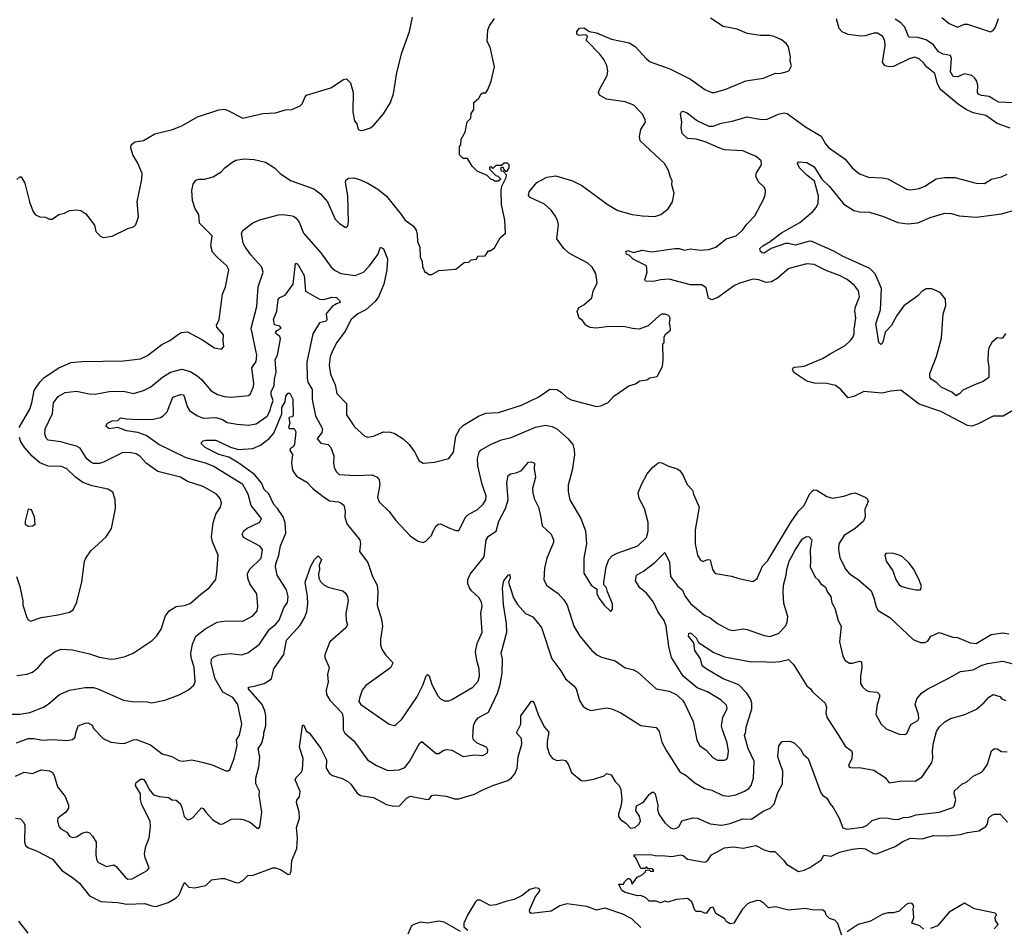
# Model space of a CAD drawing. Extents: x 1771496 to 1971148, y 471553 to 643630.
# Tile 634 of 656: x 1903614 to 1910544, y 524555 to 530948. Entities that reach past the tile are written whole.
import ezdxf

# ---------------------------------------------------------------- set-up
doc = ezdxf.new("R2010")
doc.units = 0

msp = doc.modelspace()

# ---------------------------------------------------------------- linework, layer by layer
at = {"layer": '0CON10XD'}
for points in [[(1903595, 529822.5), (1903615, 529840), (1903625, 529840), (1903651.2, 529795), (1903683.3, 529665), (1903710, 529595), (1903725, 529572.5), (1903755, 529560), (1903795, 529557.5), (1903823, 529543), (1903843, 529543), (1903890, 529575), (1903930, 529585), (1903965, 529602.5), (1904015, 529607.5), (1904045, 529602.5), (1904079.3, 529579.3), (1904140.7, 529500.7), (1904150, 529455), (1904185, 529420), (1904205, 529412.5), (1904265, 529422.5), (1904375, 529476.7), (1904415, 529487.5), (1904432.5, 529505), (1904450.7, 529559.3), (1904441.2, 529665), (1904474, 529825), (1904476, 529865), (1904445.9, 529935.9), (1904411.2, 529995), (1904396.2, 530045), (1904400, 530065), (1904425, 530086.7), (1904485, 530097.5), (1904565, 530143.3), (1904690, 530175), (1904755, 530198.8), (1904865, 530263.3), (1905015, 530313.3), (1905055, 530316.2), (1905075, 530310), (1905185, 530254), (1905325, 530286.2), (1905415, 530291.2), (1905485, 530313.3), (1905530, 530315), (1905589.3, 530340.7), (1905602.5, 530355), (1905623.3, 530405), (1905633.9, 530416.1), (1905805, 530466.7), (1905893.9, 530526.1), (1905915, 530530), (1905943.6, 530503.6), (1905961.2, 530435), (1905960, 530295), (1905971.2, 530235), (1905986.2, 530215), (1905997.5, 530175), (1906015, 530167.5), (1906035, 530170), (1906083.6, 530186.4), (1906106.7, 530205), (1906174, 530285), (1906224.2, 530365), (1906244.3, 530425.7), (1906269.2, 530575), (1906303.6, 530713.6), (1906357.1, 530865), (1906378.6, 530965)], [(1903611.1, 528075), (1903686.5, 528205), (1903700.9, 528249.1), (1903715.5, 528335), (1903755.3, 528394.7), (1903785.3, 528424.7), (1903885, 528492.5), (1903975, 528533.3), (1904055, 528541.1), (1904345, 528544.4), (1904465, 528558.1), (1904515, 528583.1), (1904615, 528660), (1904672.1, 528687.9), (1904722.5, 528725), (1904750, 528745), (1904795, 528750), (1904895.8, 528695.8), (1904985, 528636.7), (1905035, 528626.7), (1905051.2, 528645), (1905045.8, 528685), (1905048.8, 528728.8), (1905001.7, 528781.7), (1905000, 528795), (1905017.5, 528835), (1905042.5, 529015), (1905062.5, 529065), (1905087.5, 529185), (1905072.5, 529215), (1905009.1, 529269.1), (1904970.9, 529310.9), (1904958.6, 529355), (1904968.9, 529425), (1904879.3, 529515), (1904874.5, 529575), (1904850, 529615), (1904829.6, 529675), (1904825.5, 529744.5), (1904835, 529790), (1904855, 529816.2), (1904875, 529824), (1904915, 529823.1), (1904975, 529841.1), (1905032.5, 529875), (1905057.5, 529905), (1905108.5, 529941.5), (1905135, 529957.1), (1905195, 529967.8), (1905265, 529962.2), (1905345, 529943.1), (1905408, 529905), (1905448, 529865), (1905521.4, 529815), (1905685, 529755.6), (1905730.4, 529720.4), (1905780.8, 529665), (1905835, 529543.3), (1905865, 529511.2), (1905905, 529486.7), (1905915, 529486.7), (1905923.3, 529495), (1905927.9, 529522.1), (1905922.9, 529705), (1905908, 529805), (1905911.2, 529818.8), (1905928, 529832), (1905965, 529834.2), (1906005, 529821.4), (1906065, 529796.5), (1906136, 529755), (1906196, 529705), (1906298.8, 529575), (1906325, 529536.7), (1906385, 529493.3), (1906403.8, 529465), (1906412, 529435), (1906414.2, 529385), (1906430, 529345), (1906433.9, 529273.9), (1906446.7, 529245), (1906448.3, 529208.3), (1906465, 529170), (1906475, 529170), (1906495, 529152.5), (1906515, 529152.5), (1906565, 529180), (1906685, 529190), (1906743, 529237), (1906775, 529240), (1906793, 529257), (1906830, 529260), (1906838.3, 529281.7), (1906890, 529285), (1906915, 529320), (1906925, 529320), (1906955, 529340), (1906995, 529410), (1907032.5, 529445), (1907030, 529535), (1907006.2, 529645), (1907002.5, 529745), (1907007.5, 529775), (1907037.5, 529835), (1907040, 529855), (1907018.3, 529878.3), (1907005, 529880), (1907000, 529905), (1907015, 529910), (1907021.7, 529891.7), (1907035, 529880), (1907045, 529880), (1907060, 529905), (1907060, 529925), (1907047, 529937), (1907025, 529937.5), (1907005, 529920), (1906965, 529920), (1906945, 529900), (1906935, 529910), (1906921.7, 529908.3), (1906920, 529895), (1906965, 529850), (1906980, 529845), (1907000, 529825), (1906985, 529810), (1906955, 529810), (1906945, 529820), (1906931.7, 529821.7), (1906905, 529850), (1906835, 529880), (1906800, 529915), (1906765, 529970), (1906735, 529970), (1906710, 529995), (1906710, 530055), (1906720, 530065), (1906722.5, 530105), (1906750, 530155), (1906763, 530227), (1906790, 530255), (1906793, 530287), (1906810, 530315), (1906810, 530365), (1906846.4, 530393.6), (1906862.5, 530425), (1906875, 530432.5), (1906895, 530432.5), (1906910, 530455), (1906932.5, 530515), (1906956.7, 530615), (1906926.7, 530755), (1906903.9, 530793.9), (1906910, 530875), (1906920, 530905), (1906955, 530956.2)], [(1908191.1, 530601.1), (1908335, 530529.2), (1908436.7, 530455), (1908485, 530435.8), (1908505, 530434.3), (1908585, 530458.1), (1908725, 530517.5), (1908850, 530535), (1908935, 530570), (1908965, 530567.5), (1909016.4, 530583.6), (1909029.3, 530590.7), (1909046.4, 530623.6), (1909037.5, 530655), (1909040, 530685), (1909025.9, 530755.9), (1909009.5, 530779.5), (1908975, 530806.7), (1908925, 530830), (1908895, 530836), (1908825, 530836), (1908735, 530850), (1908665, 530880), (1908565, 530899.2), (1908477.5, 530957.5)], [(1910585, 530184.5), (1910495, 530217.1), (1910415, 530273.5), (1910325, 530292.1), (1910274.7, 530314.7), (1910220.8, 530350.8), (1910094.5, 530455), (1910074.7, 530494.7), (1910055, 530567.5), (1909995.6, 530615), (1909975, 530642.9), (1909945, 530672.2), (1909915, 530682.5), (1909875, 530671.5), (1909765, 530618.5), (1909735, 530614.6), (1909705, 530623.3), (1909686.9, 530645), (1909706.4, 530766.4), (1909704.5, 530795), (1909688.8, 530828.8), (1909652, 530852), (1909625, 530851.5), (1909565, 530833.2), (1909535, 530831.1), (1909445, 530844.2), (1909402.1, 530862.1), (1909382.5, 530885), (1909363.8, 530953.8)], [(1910467.4, 530387.4), (1910437.4, 530407.4), (1910382.9, 530412.9), (1910361.8, 530421.8), (1910355.6, 530435.6), (1910357.3, 530485), (1910350.5, 530515), (1910336.7, 530536.7), (1910315, 530553.3), (1910265, 530566.4), (1910215, 530545.8), (1910185, 530546.7), (1910165, 530580), (1910172.7, 530675), (1910164.6, 530694.6), (1910114, 530704), (1910081.9, 530721.9), (1910045, 530770.9), (1909995, 530806.1), (1909935, 530821.8), (1909873.3, 530823.3), (1909843.1, 530895), (1909815, 530924.3), (1909775, 530952)], [(1910105, 530962.5), (1910155, 530921.4), (1910215, 530895.5), (1910264.3, 530915.7), (1910285.3, 530915.3), (1910447, 530863), (1910465, 530871.2), (1910482.9, 530895), (1910503.4, 530956.6)], [(1903595, 526328.6), (1903665, 526337.1), (1903705, 526351.4), (1903745, 526384.2), (1903799.7, 526450.3), (1903865, 526498), (1903907, 526513), (1903985, 526510.6), (1904105, 526481.9), (1904175, 526458.1), (1904255, 526444.4), (1904285, 526445.7), (1904357, 526463), (1904412.5, 526485), (1904547.5, 526575), (1904577.5, 526605), (1904610, 526655), (1904640.3, 526749.7), (1904667, 526783), (1904715, 526814), (1904775, 526822.5), (1904815, 526836), (1904888.7, 526901.3), (1904948.8, 526945), (1904995.6, 527004.4), (1905002.5, 527055), (1905010.8, 527175), (1904971.2, 527271.2), (1904964.5, 527305), (1904976.5, 527405), (1904995.6, 527465), (1905026.9, 527515), (1905034.3, 527545), (1905025.8, 527575), (1905000, 527605), (1904905, 527658.9), (1904795.8, 527695.8), (1904745, 527724.6), (1904586.3, 527766.3), (1904505, 527823.8), (1904461.6, 527871.6), (1904435, 527889.1), (1904385, 527899.5), (1904335, 527896.5), (1904205, 527832.1), (1904175, 527822.9), (1904135, 527822.1), (1904115, 527830.5), (1904087.5, 527855), (1904039.3, 527929.3), (1904015, 527943.9), (1903985, 527951.6), (1903905, 527973.9), (1903815.5, 527985.5), (1903800.2, 528000.2), (1903790.2, 528030.2), (1903793, 528067), (1903844.5, 528175), (1903851.4, 528248.6), (1903886.3, 528293.7), (1903935, 528321.8), (1904015, 528331.2), (1904102.8, 528312.8), (1904145, 528310.5), (1904245, 528327.8), (1904345, 528330.9), (1904416.4, 528313.6), (1904485, 528335.6), (1904538.3, 528361.7), (1904619.5, 528430.5), (1904675, 528464.4), (1904755, 528486.9), (1904815, 528468.6), (1904860.7, 528440.7), (1904893.8, 528413.8), (1904962.6, 528332.6), (1905007.6, 528307.6), (1905055, 528294.5), (1905105, 528289.5), (1905225, 528300.8), (1905238.5, 528311.5), (1905259.1, 528365), (1905261.8, 528385), (1905248.1, 528495), (1905279.1, 528540.9), (1905283.8, 528585), (1905244.5, 528775), (1905283.1, 528926.9), (1905292.3, 529065), (1905328.3, 529168.3), (1905318.9, 529205), (1905240.6, 529290.6), (1905195.5, 529355), (1905186.1, 529376.1), (1905175.9, 529445), (1905186.8, 529465), (1905254.2, 529515.8), (1905305, 529539), (1905435, 529572.5), (1905465, 529575.7), (1905519.3, 529569.3), (1905542.6, 529562.6), (1905559.7, 529549.7), (1905582.5, 529522.5), (1905611.4, 529445), (1905735, 529305.8), (1905807.5, 529205), (1905835, 529181.4), (1905875, 529160), (1905975, 529146.7), (1906035, 529170), (1906077.1, 529215), (1906135, 529294), (1906154.2, 529345.8), (1906175, 529333.3), (1906203.6, 529263.6), (1906198.1, 529185), (1906177.5, 529085), (1906139.7, 528995), (1906116.2, 528963.8), (1906051.1, 528905), (1905993.1, 528875), (1905947.8, 528835), (1905905, 528754), (1905845.6, 528675), (1905820.5, 528625), (1905800, 528575), (1905792.5, 528515), (1905801.9, 528451.9), (1905834.5, 528375), (1905846.4, 528315), (1905913.6, 528245), (1905915.5, 528165), (1905970.2, 528080.2), (1906044.5, 528014.5), (1906065, 528007.1), (1906105, 528013.3), (1906175, 528044.5), (1906225, 528042.5), (1906255, 528032.2), (1906312.5, 527995), (1906355, 527955.8), (1906392.9, 527905), (1906425, 527840), (1906455, 527824), (1906535, 527830.8), (1906635, 527856), (1906667.4, 527902.6), (1906685, 528013.3), (1906713.1, 528065), (1906738.9, 528091.1), (1906844, 528155), (1906895, 528176.4), (1906985, 528180.9), (1907145, 528232.7), (1907267.6, 528292.4), (1907345, 528345.7), (1907395, 528342.5), (1907425, 528324), (1907465, 528286), (1907495, 528270.8), (1907675, 528223.3), (1907705, 528227.5), (1907755, 528252.5), (1907795, 528296.7), (1907902.3, 528367.7), (1907947.7, 528382.3), (1907980, 528405), (1908029.3, 528410.7), (1908050, 528425), (1908100, 528435), (1908137.5, 528505), (1908142.5, 528555), (1908140, 528665), (1908150, 528675), (1908150, 528715), (1908162.5, 528735), (1908195, 528760), (1908193.3, 528793.3), (1908187.5, 528805), (1908192.5, 528845), (1908183, 528863), (1908155, 528872.5), (1908135, 528872.5), (1908116.4, 528863.6), (1908037.6, 528792.4), (1907975, 528768.6), (1907928.3, 528771.7), (1907863.4, 528786.6), (1907745, 528784.4), (1907675, 528774.4), (1907630.6, 528780.6), (1907600, 528795), (1907575, 528830), (1907552.5, 528845), (1907538.3, 528891.7), (1907550.7, 528919.3), (1907585, 528940), (1907640.7, 528989.3), (1907650, 529035), (1907678.8, 529095), (1907669.5, 529159.5), (1907644.3, 529204.3), (1907613.5, 529233.5), (1907485, 529299.6), (1907443.5, 529335), (1907394.4, 529405), (1907405.4, 529505), (1907399.1, 529535), (1907383.5, 529565), (1907355, 529606.7), (1907308.5, 529648.5), (1907206, 529695), (1907195, 529710), (1907199.4, 529735), (1907255, 529801.1), (1907325, 529837.5), (1907388.3, 529848.3), (1907505, 529812.2), (1907570.6, 529780.6), (1907755, 529642.9), (1907825, 529604.4), (1907925, 529574.3), (1907995, 529565.8), (1908085, 529561.2), (1908125.7, 529574.3), (1908177.5, 529615), (1908208.8, 529665), (1908220, 529725), (1908203.3, 529785), (1908206.2, 529815), (1908193.8, 529835), (1908180, 529885), (1908152.5, 529935), (1907982, 530095), (1907975.8, 530125), (1907986.2, 530175), (1908018.8, 530225), (1908016.2, 530245), (1907995.5, 530285.5), (1907936, 530345), (1907875, 530369.4), (1907745, 530386.7), (1907694.2, 530415), (1907689.2, 530435), (1907694.3, 530455), (1907748.9, 530555), (1907754.4, 530585), (1907746.7, 530625), (1907726.4, 530666.4), (1907696.7, 530705), (1907607.5, 530795), (1907601.2, 530805), (1907611.2, 530825), (1907607.5, 530835), (1907595, 530840), (1907552.5, 530835), (1907536.7, 530845), (1907536, 530865), (1907555, 530888.6), (1907585, 530890), (1907624, 530864), (1907675, 530855.8), (1907779.7, 530809.7), (1907904.4, 530784.4), (1907945, 530757.5), (1908025, 530670.8), (1908051.3, 530651.3), (1908191.1, 530601.1)], [(1910605, 530362.1), (1910505, 530366.7), (1910467.4, 530387.4)], [(1910636.6, 528213.4), (1910536.2, 528155), (1910465, 528154.2), (1910355, 528099.2), (1910315, 528085.4), (1910285, 528088.5), (1910097.9, 528187.9), (1909945, 528239.4), (1909815, 528337.1), (1909745, 528332.2), (1909685, 528317.7), (1909555, 528329.4), (1909485, 528292.9), (1909445, 528283.8), (1909393.3, 528343.3), (1909355, 528370.5), (1909295.8, 528384.2), (1909207.5, 528387.5), (1909155, 528401.2), (1909062.3, 528462.3), (1909054, 528485), (1909057.5, 528495), (1909068.8, 528501.2), (1909135, 528507.5), (1909265, 528561.9), (1909317.5, 528595), (1909425, 528652.9), (1909462.8, 528687.2), (1909480.6, 528715), (1909488.1, 528735), (1909487, 528767), (1909498.5, 528845), (1909492.4, 528897.6), (1909497.5, 528925), (1909525.6, 528995), (1909517.8, 529037.8), (1909490, 529075), (1909437.4, 529117.4), (1909385, 529145.6), (1909295, 529177.8), (1909205, 529224.4), (1909155, 529227.5), (1909028.8, 529195), (1908945.3, 529124.7), (1908905, 529101.8), (1908867.2, 529097.2), (1908816.2, 529116.2), (1908775, 529120.5), (1908675, 529090), (1908644.7, 529075.3), (1908528.5, 528991.5), (1908485, 528975.6), (1908462.9, 528985), (1908445, 529060), (1908415, 529080), (1908335, 529080), (1908185, 529120.6), (1908125, 529115.6), (1908075, 529103.1), (1908020, 529105), (1908014, 529115), (1908031.7, 529168.3), (1908025.8, 529215), (1907932, 529262), (1907906.2, 529286.2), (1907885, 529296.7), (1907881.2, 529315), (1907895, 529322), (1907935, 529308.8), (1907995.3, 529325.3), (1908062.9, 529312.9), (1908226.4, 529336.4), (1908256.7, 529336.7), (1908294, 529324), (1908335, 529332.9), (1908405, 529324.5), (1908465, 529328.5), (1908514.2, 529345), (1908586.5, 529403.5), (1908658.1, 529425), (1908702.2, 529465), (1908732.2, 529507.8), (1908788.1, 529565), (1908852.5, 529685), (1908861.4, 529715), (1908864.3, 529745), (1908857.5, 529765), (1908814.7, 529804.7), (1908795.6, 529845), (1908801.1, 529868.9), (1908835.8, 529925), (1908832.7, 529952.7), (1908798, 529985), (1908704, 530024), (1908575, 530031.2), (1908534, 530044), (1908446.2, 530085), (1908375, 530106.1), (1908315, 530110), (1908277.1, 530145), (1908268.9, 530185), (1908274.6, 530225.4), (1908265.8, 530285), (1908272.5, 530297.5), (1908285, 530302.5), (1908315, 530289.1), (1908385, 530234.4), (1908465, 530197.8), (1908495, 530198.5), (1908552.4, 530217.6), (1908627.9, 530232.1), (1908735, 530262.5), (1908835, 530244.3), (1908875, 530245.7), (1908955, 530281.9), (1908995, 530290.8), (1909015, 530287.5), (1909145, 530192.9), (1909255, 530128.1), (1909285, 530073.3), (1909307.3, 530047.3), (1909424.3, 529965), (1909472.9, 529905), (1909525, 529862.5), (1909589.1, 529839.1), (1909685, 529834.4), (1909725, 529825.5), (1909855, 529752.9), (1909885, 529749.2), (1909945, 529759.4), (1909985, 529775.8), (1910064.5, 529825.5), (1910125, 529836.9), (1910150, 529835), (1910195, 529835.6), (1910345, 529797.1), (1910405, 529794.4), (1910455, 529823.1), (1910525, 529841.1), (1910565, 529860)], [(1910552.8, 528737.2), (1910534.1, 528705.9), (1910525, 528701.2), (1910495, 528707.5), (1910456.2, 528675), (1910435, 528637.5), (1910431.7, 528608.3), (1910428.6, 528545), (1910435.8, 528504.2), (1910435, 528427.5), (1910395, 528399.2), (1910335, 528375.7), (1910251.6, 528338.4), (1910231.4, 528315), (1910205, 528297.5), (1910175, 528324.4), (1910099.5, 528359.5), (1910070.3, 528390.3), (1910028.8, 528415), (1910019.5, 528429.5), (1910019.2, 528455), (1910066.5, 528575), (1910101.8, 528705), (1910114.5, 528875), (1910133.8, 528935), (1910129.3, 528979.3), (1910092, 529025), (1910035, 529052.9), (1909995, 529051.9), (1909966, 529035), (1909936.6, 529003.4), (1909837.6, 528932.4), (1909786.9, 528865), (1909747.6, 528792.4), (1909705, 528746.7), (1909692, 528685), (1909685, 528667.5), (1909675, 528660), (1909661.2, 528675), (1909646.5, 528765), (1909639.5, 528805), (1909672.1, 528905), (1909679.1, 529055), (1909635, 529157.5), (1909597.8, 529195), (1909405, 529281.6), (1909345, 529318.2), (1909185, 529387.3), (1909163.6, 529386.4), (1909075, 529360.4), (1909025, 529372), (1909005, 529370.9), (1908903.4, 529336.6), (1908855, 529304), (1908840, 529305), (1908827.5, 529315), (1908823.3, 529335), (1908844, 529355), (1908890, 529380), (1908975, 529445.7), (1909105, 529518), (1909195, 529594.3), (1909221.1, 529625), (1909233.9, 529656.1), (1909236.2, 529705), (1909209.4, 529809.4), (1909155, 529852.2), (1909102.5, 529905), (1909088.8, 529935), (1909095, 529945.8), (1909155, 529942), (1909205, 529911.1), (1909259.4, 529825), (1909313.7, 529773.7), (1909415, 529647.5), (1909485, 529603.3), (1909525, 529594.4), (1909595, 529592.9), (1909695, 529561.9), (1909795, 529518.5), (1909865, 529509.5), (1909935, 529517.8), (1910023.3, 529555), (1910124.5, 529585.5), (1910172.2, 529582.2), (1910226.8, 529566.8), (1910345, 529555.6), (1910525, 529579.2), (1910625, 529608.6)], [(1903483, 526057), (1903615, 526056.7), (1903685, 526068.2), (1903781.2, 526105), (1903815, 526125.8), (1903895, 526194.3), (1903965, 526225.6), (1904075, 526244.3), (1904135, 526243.1), (1904165, 526235.6), (1904345, 526155.8), (1904405, 526145.7), (1904512.7, 526142.7), (1904545, 526135.8), (1904635.7, 526154.3), (1904737.9, 526192.1), (1904803, 526227), (1904839.1, 526260.9), (1904850, 526285), (1904842.7, 526385), (1904820.4, 526455), (1904819.2, 526485), (1904831.1, 526548.9), (1904854.6, 526605.4), (1904925, 526659.4), (1905005, 526703.3), (1905065, 526712.9), (1905185, 526712.2), (1905255, 526750), (1905286.1, 526783.9), (1905290.5, 526815), (1905282.9, 526905), (1905234.4, 526975), (1905218.9, 527015), (1905218.1, 527045), (1905231.9, 527075), (1905313.6, 527155), (1905322.7, 527215), (1905305, 527239.1), (1905189.7, 527299.7), (1905179.2, 527325), (1905191.8, 527348.2), (1905214.6, 527365.4), (1905305, 527408.6), (1905315.5, 527435), (1905244.4, 527525), (1905223.3, 527605), (1905185, 527673.1), (1904975, 527803.3), (1904922, 527825), (1904785, 527861.5), (1904594.6, 527954.6), (1904505, 528018.7), (1904445, 528041.1), (1904365, 528052), (1904305, 528075.5), (1904245, 528066.2), (1904221.2, 528085), (1904233.3, 528105), (1904265, 528123.1), (1904305, 528124), (1904325, 528142.9), (1904365, 528135.4), (1904452.4, 528132.4), (1904554, 528134), (1904604.8, 528145.2), (1904625, 528156.7), (1904651.4, 528185), (1904692, 528288), (1904745, 528307.8), (1904764.5, 528304.5), (1904771.1, 528295), (1904793, 528223), (1904810, 528195), (1904860.5, 528160.5), (1904905, 528140), (1904995, 528145.3), (1905042.3, 528132.3), (1905075, 528110.6), (1905145, 528097.8), (1905225, 528091.8), (1905278.9, 528101.1), (1905355, 528154.2), (1905377.6, 528195), (1905383.7, 528225), (1905398.4, 528265), (1905384.8, 528305), (1905384.5, 528325.5), (1905405, 528370), (1905407.3, 528415), (1905419.8, 528465), (1905412.5, 528555), (1905430, 528585), (1905448.9, 528698.9), (1905445.5, 528715.5), (1905418.5, 528735), (1905415.5, 528745), (1905425, 528759.4), (1905455.7, 528775), (1905445, 528787.8), (1905408.3, 528798.3), (1905400.5, 528835), (1905424.6, 528895), (1905434.1, 528975.9), (1905445, 528990), (1905482.6, 529007.4), (1905538.2, 529085), (1905555, 529230), (1905565, 529230), (1905575, 529220), (1905616.5, 529145), (1905626.2, 529035), (1905725, 528980), (1905755.8, 528975.8), (1905812.2, 528992.2), (1905845, 528992), (1905865, 528970), (1905868.8, 528955), (1905845, 528945.6), (1905812.6, 528927.4), (1905777.3, 528885), (1905772.1, 528875), (1905776.9, 528835), (1905772.2, 528825), (1905725, 528811.3), (1905677.2, 528735), (1905634.3, 528535), (1905636.9, 528425), (1905642.8, 528395), (1905673.8, 528343.8), (1905673, 528273), (1905696.3, 528156.3), (1905744.6, 528065), (1905740.4, 528039.6), (1905708.8, 527995), (1905735, 527964), (1905785, 527955.4), (1905805.3, 527935.3), (1905825.6, 527875), (1905822.9, 527825), (1905828.6, 527795), (1905840.8, 527765), (1905862, 527745), (1905975, 527736.4), (1906095, 527740.8), (1906130, 527725), (1906145, 527707.5), (1906149.4, 527675), (1906133.3, 527585), (1906145, 527552), (1906215, 527484.3), (1906261.1, 527421.1), (1906365, 527310), (1906418.8, 527275), (1906455, 527265.8), (1906473.8, 527275), (1906512.5, 527315), (1906523.3, 527345), (1906546.4, 527383.6), (1906560, 527395), (1906576.4, 527396.4), (1906635, 527367.5), (1906685, 527350), (1906705, 527350), (1906753.4, 527446.6), (1906775, 527464.4), (1906835, 527495.7), (1906876.9, 527535), (1906894.4, 527565), (1906897.3, 527595), (1906868.8, 527675), (1906838.5, 527805), (1906837.5, 527855), (1906848.9, 527901.1), (1906862, 527918), (1906932.6, 527957.4), (1907005, 527987.5), (1907074.4, 528004.4), (1907245, 528076.5), (1907315, 528092.2), (1907361.4, 528081.4), (1907396, 528065), (1907474.5, 527994.5), (1907506.6, 527956.6), (1907517.3, 527917.3), (1907518.3, 527881.7), (1907502.5, 527775), (1907475, 527670), (1907474, 527625), (1907485.8, 527565), (1907564.2, 527435), (1907597.6, 527347.6), (1907602.9, 527255), (1907584.2, 527155), (1907585, 527050), (1907636.2, 526965), (1907676, 526936), (1907676.2, 526905), (1907695, 526867.5), (1907727.5, 526825), (1907775, 526780), (1907787.5, 526795), (1907787, 526833), (1907752.5, 526917.5), (1907743.8, 526945), (1907726.7, 526966.7), (1907726, 526985), (1907741.4, 527095), (1907760, 527145), (1907786.6, 527173.4), (1907818.7, 527191.3), (1907965, 527241.9), (1908025, 527300), (1908037.5, 527345), (1908037.4, 527407.4), (1908012.5, 527505), (1907974.2, 527575), (1907968, 527615), (1907990.8, 527675), (1908031.1, 527748.9), (1908070.8, 527795), (1908105, 527823.8), (1908115, 527828.8), (1908135, 527826), (1908175.7, 527805.7), (1908242.5, 527785), (1908261.4, 527771.4), (1908285, 527736.7), (1908312.9, 527675), (1908349.2, 527635), (1908356.2, 527605), (1908395.7, 527515), (1908367.5, 527355), (1908369.2, 527255), (1908385.9, 527175.9), (1908405, 527141.2), (1908425, 527132), (1908455, 527146.2), (1908473, 527143), (1908490, 527075), (1908503.6, 527053.6), (1908515, 527047.5), (1908625, 527028.8), (1908675, 527011.2), (1908775, 526990), (1908805, 527012.5), (1908841.4, 527098.6), (1908880.8, 527139.2), (1909040.3, 527405), (1909095, 527485.4), (1909134.7, 527525.3), (1909174.2, 527605), (1909195, 527630), (1909205, 527636.2), (1909225, 527634), (1909295, 527590), (1909335, 527576.7), (1909415, 527591.2), (1909468.5, 527611.5), (1909495, 527615.7), (1909565, 527585.5), (1909578.2, 527575), (1909585.5, 527554.5), (1909562.9, 527497.1), (1909563.8, 527445), (1909552.5, 527415), (1909495.3, 527364.7), (1909417.1, 527315), (1909379.5, 527255), (1909377.9, 527215), (1909386.4, 527156.4), (1909429.4, 527075), (1909455, 527045.6), (1909515, 527005.7), (1909606, 526925), (1909626.3, 526876.3), (1909642.5, 526812.5), (1909656.8, 526786.8), (1909737.4, 526737.4), (1909903, 526583), (1909955, 526561.9), (1909985, 526560), (1910005, 526571.2), (1910026.2, 526605), (1910085, 526631.4), (1910181.4, 526598.6)], [(1904925.6, 527985.6), (1904995, 527985.7), (1905097.2, 527937.2), (1905155, 527920), (1905255, 527928.5), (1905309.1, 527950.9), (1905371, 527999), (1905403.1, 528035), (1905458.8, 528171.2), (1905458.4, 528215), (1905483.3, 528255), (1905486.7, 528295), (1905505, 528317.5), (1905515, 528316.2), (1905535.8, 528274.2), (1905539.4, 528165), (1905535, 528150), (1905515, 528148), (1905509.2, 528140.8), (1905515.6, 528105), (1905506.2, 528075), (1905515, 528068), (1905545, 528069.4), (1905557.1, 528045), (1905549.2, 527955), (1905539.7, 527940.3), (1905518, 527925), (1905516, 527915), (1905533.8, 527885), (1905526.5, 527825), (1905535.5, 527775.5), (1905562.2, 527732.2), (1905635, 527690), (1905678, 527645), (1905749.6, 527589.6), (1905795, 527559.4), (1905855, 527551.1), (1905875, 527544.3), (1905895, 527528), (1905905.6, 527485), (1905903.1, 527445), (1905916.6, 527396.6), (1906007.7, 527285), (1906013.6, 527256.4), (1906005, 527202.5), (1906064.3, 527125), (1906098.1, 527025), (1906129.4, 526965), (1906134.5, 526915), (1906129.4, 526825), (1906160.6, 526725), (1906166.7, 526675), (1906153.1, 526585), (1906154.4, 526544.4), (1906164.2, 526515), (1906188, 526475), (1906236.7, 526425), (1906240, 526415), (1906225, 526383.8), (1906051.1, 526258.9), (1906024.5, 526225.5), (1906005, 526170), (1906002.2, 526145), (1906015, 526124.4), (1906215, 525985.8), (1906252.3, 525977.7), (1906265, 525982.5), (1906305, 526020), (1906408.5, 526175), (1906453.3, 526265), (1906475, 526327.5), (1906485, 526336.7), (1906495.6, 526325.6), (1906515.8, 526265), (1906557.5, 526185), (1906575, 526164.2), (1906605, 526150.8), (1906635, 526150.8), (1906655, 526159.2), (1906803.4, 526246.6), (1906840.5, 526289.5), (1906850.4, 526325), (1906848.2, 526375), (1906830.8, 526435), (1906821.5, 526498.5), (1906833.8, 526555), (1906869.7, 526635), (1906861.1, 526768.9), (1906868.8, 526815), (1906865.5, 526845), (1906845, 526878.6), (1906794.7, 526924.7), (1906780.6, 526945), (1906768.5, 526975), (1906768.2, 527005), (1906785, 527042.5), (1906884.4, 527165), (1906897.8, 527285), (1906915, 527310.8), (1906968, 527345), (1906985.7, 527415.7), (1907034.7, 527505.3), (1907052.7, 527565), (1907042.7, 527685), (1907052.4, 527737.6), (1907070, 527750), (1907115, 527758.9), (1907145, 527771.9), (1907195, 527830), (1907215, 527834), (1907238.8, 527825), (1907234.4, 527785), (1907244.3, 527725), (1907224.5, 527645), (1907225.4, 527615.4), (1907234.6, 527575), (1907265, 527513.8), (1907282.5, 527442.5), (1907291.7, 527381.7), (1907354.2, 527325), (1907371.9, 527285), (1907370.6, 527265), (1907323.5, 527155), (1907308.9, 527085), (1907302.8, 527002.8), (1907323.7, 526963.7), (1907405, 526905.3), (1907445, 526860.9), (1907466.5, 526825), (1907514.4, 526675), (1907556.2, 526606.2), (1907642, 526505), (1907676.2, 526475), (1907708.7, 526458.7), (1907805, 526432.7), (1907875, 526381.8), (1907930.5, 526370.5), (1907965, 526353.3), (1908095, 526234.2), (1908185, 526219.2), (1908235, 526194.2), (1908280, 526155), (1908294.4, 526134.4), (1908355.5, 526005.5), (1908380.6, 525875), (1908400, 525835), (1908445, 525803.6), (1908495, 525747.8), (1908525, 525733.5), (1908575, 525731.4), (1908590.3, 525739.7), (1908598.9, 525755), (1908602.9, 525795), (1908594, 525855), (1908560, 525945), (1908554.7, 525974.7), (1908564.1, 526035), (1908594.5, 526095), (1908589.4, 526119.4), (1908552.5, 526155), (1908455, 526214.5), (1908382.7, 526242.7), (1908282.9, 526322.9), (1908200.8, 526455), (1908184, 526534), (1908165.3, 526675), (1908151, 526715), (1908108.9, 526775), (1908075.9, 526845), (1908025, 526908.5), (1907978.7, 526945), (1907947.8, 526995), (1907955.7, 527035), (1908005, 527064), (1908085, 527124.2), (1908155, 527193.8), (1908187.7, 527127.7), (1908195.3, 527025), (1908245, 526960.8), (1908278.7, 526928.7), (1908295, 526890), (1908335, 526834.8), (1908435, 526752.7), (1908475, 526733.8), (1908525, 526695.9), (1908602.4, 526652.4), (1908636.1, 526646.1), (1908707.2, 526657.2), (1908735, 526653.3), (1908855, 526611.1), (1908895, 526604.4), (1908954.6, 526625.4), (1909003.3, 526675), (1909016.5, 526705), (1909019.6, 526745), (1908993.5, 526835), (1908987.7, 526915), (1908990.4, 526965), (1909010, 527035), (1909013.8, 527075), (1909029.7, 527135), (1909074.7, 527215), (1909125, 527291.1), (1909155, 527308.6), (1909170, 527305), (1909190, 527285), (1909177.2, 527212.8), (1909181.3, 527135), (1909177.2, 527095), (1909212, 527022), (1909235, 527002.1), (1909253.7, 526973.7), (1909285, 526950.9), (1909299.1, 526915), (1909322.3, 526885), (1909331.3, 526841.3), (1909352.5, 526802.5), (1909374, 526716), (1909395.6, 526675), (1909384.7, 526564.7), (1909407.7, 526465), (1909425.3, 526435.3), (1909455, 526416.7), (1909475.5, 526414.5), (1909525, 526430), (1909538.8, 526425), (1909542.5, 526385), (1909531.2, 526325), (1909533.1, 526273.1), (1909545, 526249.2), (1909573.6, 526223.6), (1909595, 526215.7), (1909650.5, 526210.5), (1909665.9, 526195.9), (1909666, 526175), (1909648.6, 526125), (1909640.6, 526055), (1909676.4, 525986.4), (1909712.6, 525952.6), (1909805, 525915.8), (1909845, 525914.2), (1909859.1, 525920.9), (1909885.7, 525984.3), (1909935, 526012.9), (1909942.5, 526025), (1909940, 526055), (1909916.9, 526125), (1909928.6, 526165), (1909962.5, 526205), (1910005, 526234.3), (1910145, 526304.2), (1910235, 526355.8), (1910325, 526369.2), (1910380.4, 526399.6), (1910425, 526412.6), (1910535, 526428.5), (1910605, 526410)], [(1903590.8, 525855), (1903675, 525884.7), (1903715, 525884.6), (1903775, 525872.3), (1903845, 525878.9), (1903945, 525871.4), (1903985, 525878.8), (1904005.9, 525894.1), (1904008.8, 525925), (1904025.8, 525974.2), (1904075, 525993.1), (1904094.4, 525994.4), (1904125, 525978), (1904134.3, 525955), (1904201.4, 525885), (1904255, 525858.1), (1904335, 525850), (1904357.2, 525852.8), (1904415, 525875.7), (1904436.8, 525876.8), (1904535, 525839.5), (1904616.4, 525776.4), (1904685, 525758.1), (1904735, 525729.2), (1904765, 525724.3), (1904825, 525735.6), (1904906.9, 525716.9), (1904968.9, 525698.9), (1905065, 525657.1), (1905082.7, 525657.3), (1905093.8, 525665), (1905124.5, 525745), (1905145.4, 525835), (1905141.1, 525875), (1905162.3, 525907.7), (1905177.5, 525985), (1905150.5, 526125), (1905115, 526173.3), (1905045, 526210.5), (1904989.7, 526305), (1904961.9, 526415), (1904965.3, 526444.7), (1904980.8, 526459.2), (1905015.3, 526474.7), (1905095, 526483.1), (1905176.4, 526473.6), (1905220.7, 526489.3), (1905301.6, 526548.4), (1905371.6, 526655), (1905415, 526688.8), (1905441, 526719), (1905474.5, 526805.5), (1905498.1, 526841.9), (1905504.7, 526885), (1905491.2, 526931.2), (1905427.5, 527035), (1905414.2, 527094.2), (1905416.2, 527115), (1905438.5, 527175), (1905449.1, 527240.9), (1905488.1, 527331.9), (1905483.3, 527405), (1905469.2, 527445), (1905428.9, 527505), (1905402.8, 527532.8), (1905368.1, 527608.1), (1905335, 527638.9), (1905315.8, 527685.8), (1905267.3, 527745), (1905157.8, 527825), (1905086, 527866), (1905015, 527885.9), (1904918.6, 527935), (1904888.8, 527965), (1904905, 527982), (1904925.6, 527985.6)], [(1903591.4, 527025), (1903615.7, 526955), (1903635.7, 526855), (1903637.5, 526825), (1903665, 526737.5), (1903675, 526720), (1903691.4, 526711.4), (1903765, 526737.5), (1903885, 526755.6), (1903964.2, 526775.8), (1903990, 526790), (1904016, 526845), (1904052.7, 526987.3), (1904071.2, 527135), (1904080, 527155), (1904114.1, 527205.9), (1904222.5, 527305), (1904261.2, 527365), (1904288, 527505), (1904287.3, 527567.3), (1904268.8, 527618.8), (1904235, 527641.4), (1904125, 527663.5), (1904058.5, 527688.5), (1904006.6, 527726.6), (1903945, 527784.2), (1903909.2, 527800.8), (1903815, 527802.2), (1903755, 527826.7), (1903702.4, 527872.4), (1903651.3, 527931.3), (1903623.5, 527973.5), (1903612.1, 528005)], [(1903675, 527380), (1903705, 527382.5), (1903722.5, 527395), (1903717.5, 527445), (1903697.5, 527495), (1903675, 527500), (1903652.5, 527415), (1903652.5, 527395), (1903675, 527380)], [(1903585, 525620), (1903645, 525648.5), (1903705, 525639.2), (1903765, 525663.8), (1903825, 525657.1), (1903844.4, 525644.4), (1903858, 525625), (1903880, 525545), (1903935, 525477.5), (1903958.9, 525415), (1903956.9, 525395), (1903938.6, 525365), (1903882.9, 525325), (1903879.5, 525305), (1903890.6, 525265), (1903905, 525249.4), (1903945, 525225.7), (1903965, 525198), (1903985, 525188.6), (1904015, 525191.9), (1904055, 525217.1), (1904085, 525227.1), (1904105, 525220), (1904126.5, 525196.5), (1904152, 525155), (1904150, 525065), (1904154.5, 525035), (1904165, 525014.2), (1904225, 524982.5), (1904276.7, 524995), (1904293.2, 524983.2), (1904358, 524905), (1904375, 524894.4), (1904405, 524896.9), (1904512, 524955), (1904525.6, 524975), (1904497.5, 525045), (1904493.3, 525075), (1904501.9, 525125), (1904524.5, 525185.5), (1904533.9, 525265), (1904531.7, 525301.7), (1904475, 525417.1), (1904464.7, 525455), (1904465.4, 525495), (1904430, 525555), (1904433.3, 525575), (1904465, 525597.5), (1904485, 525598.8), (1904505, 525571.2), (1904524.7, 525524.7), (1904555, 525488.6), (1904595, 525476.9), (1904665, 525468.6), (1904685, 525454), (1904715, 525450), (1904745.6, 525425), (1904758.8, 525391.2), (1904771.2, 525335), (1904795, 525312), (1904815, 525316), (1904835, 525330), (1904895, 525396.7), (1904905, 525392.5), (1904923.3, 525365), (1904973.1, 525313.1), (1905025, 525282.5), (1905045, 525283.3), (1905105, 525315.8), (1905155, 525320), (1905187.5, 525315), (1905236.7, 525295), (1905285, 525252.5), (1905295, 525250), (1905305, 525262.5), (1905318.9, 525365), (1905300, 525485), (1905301.4, 525515), (1905277.5, 525565), (1905275.5, 525605), (1905297.3, 525685), (1905305.4, 525754.6), (1905292.2, 525815), (1905317.8, 525852.2), (1905333.1, 525905), (1905332.2, 525925), (1905347.3, 525975), (1905346.4, 526045), (1905339.8, 526079.8), (1905320.9, 526125), (1905225.8, 526235), (1905224.4, 526245.6), (1905265, 526252.9), (1905335, 526273.3), (1905385.7, 526305), (1905403.6, 526375), (1905473.8, 526476.2), (1905492.6, 526577.4), (1905587.9, 526682.1), (1905618.9, 526735), (1905635, 526777.5), (1905642.5, 526835), (1905640.5, 526885), (1905623.6, 526986.4), (1905662.3, 527097.7), (1905690, 527145), (1905715, 527172.5), (1905738.6, 527145), (1905721.4, 527105), (1905723.3, 527075), (1905716.4, 527045), (1905720.4, 527015), (1905731.7, 526991.7), (1905755, 526966.7), (1905785, 526950.5), (1905889.2, 526925), (1905908.5, 526908.5), (1905921.5, 526885), (1905925.4, 526855), (1905909.1, 526765), (1905911.8, 526715), (1905921.1, 526685), (1905910, 526665), (1905797.5, 526565), (1905761.4, 526475), (1905763.1, 526455), (1905792.9, 526385), (1905781.4, 526335), (1905784.3, 526285), (1905771.1, 526225), (1905773.1, 526195), (1905798.1, 526155), (1905883.1, 526063.1), (1905890.6, 526025), (1905890.8, 525945), (1905902.6, 525922.6), (1905965, 525868), (1906062, 525735), (1906125, 525695.6), (1906205, 525659.4), (1906285, 525664.4), (1906325, 525680.8), (1906357.8, 525722.2), (1906429.3, 525850.7), (1906445, 525864), (1906545, 525780), (1906565, 525780), (1906595, 525800), (1906616.4, 525806.4), (1906655, 525803.8), (1906735, 525759.2), (1906815, 525769.2), (1906875, 525766), (1906906.2, 525785), (1906908.8, 525805), (1906898.8, 525825), (1906835, 525852.5), (1906809.2, 525875), (1906804.4, 525895), (1906808.5, 525975), (1906820, 526005), (1906840.4, 526029.6), (1906915, 526070), (1906976.9, 526205), (1906996.2, 526265), (1907010.9, 526345), (1907011.9, 526445), (1907001.9, 526485), (1907042.5, 526635), (1907041.5, 526695), (1907018.3, 526828.3), (1907011.4, 526945), (1907021.2, 526995), (1907055, 527036.7), (1907065, 527040), (1907066, 527015), (1907053.8, 526985), (1907064, 526955), (1907089.4, 526875), (1907117.8, 526827.8), (1907175, 526765.7), (1907225, 526740.8), (1907286.4, 526666.4), (1907360, 526445), (1907422.6, 526362.6), (1907455, 526304.2), (1907515.4, 526255.4), (1907530.8, 526235), (1907555, 526152.5), (1907580.5, 526110.5), (1907605, 526093.3), (1907635, 526083.3), (1907745, 526100), (1907782.5, 526095), (1907845, 526065.6), (1907985, 525975.7), (1908095, 525962), (1908114.2, 525935), (1908135, 525860), (1908167, 525797), (1908261.1, 525651.1), (1908306.2, 525625), (1908365, 525572.9), (1908435, 525532.9), (1908485, 525521.4), (1908562.8, 525482.8), (1908605, 525479.5), (1908655, 525488.5), (1908715.3, 525514.7), (1908745, 525531.9), (1908763.3, 525555), (1908780, 525605), (1908783.1, 525725), (1908741.9, 525815), (1908716.2, 525905), (1908725.6, 525935), (1908726.9, 525965), (1908766.2, 526095), (1908766.2, 526135), (1908757.3, 526165), (1908731.1, 526205), (1908675, 526261.8), (1908566.2, 526306.2), (1908446.1, 526376.1), (1908417.5, 526397.5), (1908406.7, 526446.7), (1908365, 526503.8), (1908357.9, 526557.9), (1908322, 526605), (1908323.3, 526625), (1908335, 526630), (1908375.7, 526595), (1908392.1, 526562.1), (1908500, 526490), (1908575, 526460.6), (1908765, 526425.6), (1908835, 526428.2), (1908905, 526422.1), (1908967.4, 526427.4), (1909025, 526440.5), (1909060.8, 526405), (1909155, 526256.7), (1909180, 526235), (1909193.4, 526213.4), (1909284, 526135), (1909292.5, 526105), (1909288.5, 526065), (1909294.5, 526035), (1909390.4, 525885), (1909425, 525831.2), (1909467.7, 525797.7), (1909473.9, 525783.9), (1909472, 525745), (1909447.5, 525695), (1909453.9, 525683.9), (1909475, 525678.8), (1909525, 525681.4), (1909625, 525661.2), (1909705, 525610), (1909735, 525572.5), (1909822.6, 525587.4), (1909916.6, 525583.4), (1909965, 525616), (1910033.4, 525716.6), (1910041.8, 525745), (1910039.8, 525800.2), (1910046.4, 525855), (1910067.5, 525935), (1910085, 525965.7), (1910125, 526002.5), (1910164.5, 526025.5), (1910265.5, 526054.5), (1910348.3, 526091.7), (1910402.6, 526137.4), (1910436, 526175), (1910465, 526194.2), (1910511.7, 526181.7), (1910526.7, 526165), (1910555, 526152.5)], [(1909925, 526932), (1909955, 526932.5), (1909961.2, 526955), (1909945, 527002.5), (1909905, 527080), (1909875, 527118.8), (1909826.7, 527165), (1909805, 527176.2), (1909755, 527191.2), (1909711.2, 527188.8), (1909702.5, 527175), (1909713.8, 527135), (1909759.2, 527065), (1909780.8, 527005), (1909805, 526966.2), (1909822.5, 526955), (1909865, 526944.3), (1909925, 526932)], [(1910181.4, 526598.6), (1910215.5, 526595.5), (1910305, 526558.6), (1910345, 526552.9), (1910452.7, 526617.3), (1910535, 526628.1), (1910575, 526623.1)], [(1904756.9, 524835), (1904775, 524870), (1904805, 524838.8), (1904845, 524834.2), (1904925, 524848.8), (1904965, 524888.6), (1905031.7, 524898.3), (1905055, 524898.1), (1905135, 524870), (1905155, 524869.6), (1905185.3, 524884.7), (1905219.7, 524920.3), (1905257.2, 524922.8), (1905395, 524974.2), (1905415, 524974), (1905455, 524960), (1905505, 524926.7), (1905517.7, 524932.3), (1905525.9, 524954.1), (1905529.2, 525025), (1905565, 525110), (1905569.4, 525185), (1905562.9, 525255), (1905582.9, 525325), (1905581.1, 525365), (1905562, 525435), (1905565, 525450), (1905584, 525475), (1905587.5, 525512.5), (1905554.2, 525595), (1905559.4, 525610.6), (1905596, 525645), (1905605.8, 525665), (1905609.1, 525745), (1905584.5, 525824.5), (1905603.8, 525975), (1905605, 525980), (1905615, 525980), (1905630, 525940), (1905655, 525922.5), (1905733.1, 525815), (1905774.5, 525734.5), (1905771.5, 525675), (1905795, 525637.8), (1905815, 525624.5), (1905885, 525603.5), (1905923, 525583), (1905945, 525564.2), (1905990, 525500), (1906013.9, 525483.9), (1906105, 525469.4), (1906195, 525421.1), (1906245, 525407.5), (1906288.3, 525411.7), (1906337.5, 525465), (1906365, 525479.4), (1906485, 525454.3), (1906499.7, 525460.3), (1906515.8, 525484.2), (1906535, 525488.1), (1906615, 525479.4), (1906675, 525460.6), (1906705, 525460), (1906815, 525493.1), (1906869.5, 525520.5), (1906945, 525554.5), (1907049.7, 525590.3), (1907075, 525607.8), (1907098.2, 525635), (1907115.3, 525675), (1907121.8, 525755), (1907147.8, 525845), (1907145, 525885.8), (1907110, 525925), (1907141.1, 525985), (1907141.4, 526045), (1907217, 526147), (1907225, 526147.5), (1907234.2, 526134.2), (1907262.5, 526055), (1907306.7, 525966.7), (1907338.5, 525928.5), (1907326.6, 525863.4), (1907327.2, 525825), (1907343.3, 525773.3), (1907363.5, 525743.5), (1907395, 525728.9), (1907435, 525734.3), (1907455, 525730), (1907474.2, 525705), (1907498.8, 525645), (1907565, 525590), (1907587.7, 525587.7), (1907655, 525597.5), (1907727, 525623), (1907745, 525637.5), (1907778.3, 525628.3), (1907805, 525582.5), (1907832.5, 525555), (1907846, 525525), (1907851.4, 525455), (1907846.2, 525405), (1907828.8, 525355), (1907830, 525335), (1907842.5, 525315), (1907879.5, 525289.5), (1907913.6, 525253.6), (1907945, 525257.5), (1907973.3, 525285), (1907983.3, 525305), (1907977, 525337), (1907950, 525375), (1907955, 525410), (1908005, 525437.5), (1908045, 525490), (1908065, 525506.7), (1908075, 525506.7), (1908085.8, 525495), (1908105.5, 525415), (1908102.5, 525385), (1908113.1, 525353.1), (1908155, 525290.8), (1908195, 525255.8), (1908215, 525248.9), (1908235, 525252.5), (1908255, 525265.6), (1908275.6, 525304.4), (1908352.9, 525327.1), (1908385, 525324.5), (1908475, 525284.4), (1908555, 525273.6), (1908615, 525287.1), (1908705, 525318.9), (1908765, 525317.8), (1908847.8, 525372.2), (1908896.7, 525393.3), (1908925, 525422), (1908950, 525505), (1908982.5, 525565), (1908986.5, 525655), (1908951.2, 525755), (1908957, 525833), (1908980, 525865), (1909033.6, 525866.4), (1909065, 525853.3), (1909110.7, 525810.7), (1909131.2, 525771.2), (1909163.8, 525743.8), (1909252.8, 525502.8), (1909265, 525486), (1909295, 525464), (1909317.5, 525425), (1909340, 525400), (1909382.9, 525325), (1909407.5, 525255), (1909435, 525246), (1909545, 525259.6), (1909577.8, 525272.2), (1909615, 525306.5), (1909666.6, 525323.4), (1909715, 525325.5), (1909763, 525317), (1909795, 525315.5), (1909835, 525328.8), (1909875, 525330.9), (1909925, 525347.7), (1910085, 525365.6), (1910180.9, 525399.1), (1910190.6, 525409.4), (1910203.9, 525453.9), (1910192, 525495), (1910194.6, 525515.4), (1910245, 525564.3), (1910279.6, 525580.4), (1910325, 525620), (1910382.7, 525647.3), (1910398.3, 525661.7), (1910425.6, 525704.4), (1910455, 525797.5), (1910475, 525813.8), (1910495, 525812), (1910525, 525794), (1910565, 525791.4)], [(1909405, 524483.8), (1909371.7, 524581.7), (1909351.2, 524605), (1909315, 524618), (1909290.8, 524640.8), (1909283.8, 524665), (1909265, 524679.2), (1909203.6, 524676.4), (1909145, 524688.2), (1909026.4, 524676.4), (1908935, 524700), (1908885, 524692.5), (1908855, 524723.5), (1908825, 524740.9), (1908805, 524743.6), (1908751.6, 524728.4), (1908735, 524717.8), (1908699.8, 524680.2), (1908640, 524585), (1908615, 524579.2), (1908586.7, 524595), (1908576.1, 524616.1), (1908513.6, 524653.6), (1908495, 524697.5), (1908475, 524692.5), (1908445, 524653.3), (1908405.9, 524665.9), (1908375, 524667.5), (1908365, 524676.7), (1908344, 524735), (1908315, 524758), (1908235, 524750), (1908175, 524733.3), (1908155, 524740), (1908125, 524726.7), (1908095, 524738.8), (1908045, 524740), (1908022.3, 524762.3), (1907985, 524780), (1907963, 524777), (1907875, 524800), (1907852.5, 524815), (1907843.3, 524833.3), (1907831.7, 524858.3), (1907865, 524860), (1907870, 524875), (1907895, 524900), (1907905, 524900), (1907915, 524890), (1907925, 524860), (1907960.5, 524909.5), (1907996.2, 524923.8), (1908020, 524945), (1908021.7, 524958.3), (1908045, 524960), (1908055, 524950), (1908075, 524950), (1908077.5, 524955), (1908067, 524967), (1908035, 524970), (1908025, 524980), (1908015, 524970), (1907985, 524970), (1907950, 525045), (1907940, 525055), (1907940, 525065), (1907945, 525066), (1908055, 525068.1), (1908099.3, 525059.3), (1908135, 525062), (1908205, 525053.1), (1908265, 525065.7), (1908285, 525060), (1908315, 525034), (1908435.8, 525014.2), (1908455, 525023.3), (1908484.3, 525065), (1908575, 525115.4), (1908635, 525122.5), (1908707.4, 525112.6), (1908795, 525132.5), (1908858.7, 525098.7), (1908895, 525089.2), (1908928.3, 525088.3), (1908993.3, 525025), (1909010.5, 525000.5), (1909095, 524947.5), (1909135, 524957.5), (1909175, 524976.7), (1909245, 525023.3), (1909255, 525027.5), (1909275, 525062.5), (1909325, 525056.9), (1909385, 525084.7), (1909473.6, 525106.4), (1909535, 525111.5), (1909565, 525107.1), (1909624.6, 525074.6), (1909645, 525073.5), (1909775, 525123.3), (1909831.1, 525158.9), (1909885, 525183.3), (1909965, 525179.1), (1910045, 525201.2), (1910145, 525200.3), (1910235, 525208.4), (1910285, 525223.4), (1910365, 525235.3), (1910415, 525264.5), (1910426.2, 525285), (1910433.5, 525325), (1910457.5, 525345), (1910475, 525351.1), (1910515, 525352.5), (1910565.8, 525295)], [(1903585, 525324), (1903619.2, 525319.2), (1903642, 525295), (1903650, 525275), (1903648.6, 525155), (1903655, 525131.2), (1903675.6, 525115.6), (1903733.1, 525093.1), (1903846, 525035), (1903910, 524955), (1903985, 524907.1), (1904035.3, 524865.3), (1904106, 524776), (1904185, 524737.5), (1904305, 524730), (1904365, 524719.2), (1904495, 524721.9), (1904545, 524705.6), (1904575, 524702.7), (1904659.1, 524730.9), (1904716.3, 524763.7), (1904737.3, 524785), (1904756.9, 524835)], [(1907985, 524553.3), (1907922.9, 524615), (1907858.9, 524648.9), (1907735, 524689.4), (1907675, 524675.5), (1907605, 524702.7), (1907465, 524720), (1907415, 524706.5), (1907355, 524667.8), (1907257.2, 524657.2), (1907215, 524651.8), (1907205, 524660), (1907201.5, 524675), (1907242.5, 524767.5), (1907276.7, 524815), (1907268.3, 524828.3), (1907245, 524834), (1907205, 524820.8), (1907150.7, 524779.3), (1907095, 524751.1), (1907035, 524737.8), (1906965, 524712.9), (1906925, 524710), (1906855, 524745.8), (1906835, 524746.2), (1906822.5, 524735), (1906768.6, 524645), (1906740, 524585), (1906739.3, 524559.3), (1906767.5, 524535)], [(1909975, 524541.2), (1909950, 524565), (1909893.6, 524583.6), (1909907.5, 524625), (1909902, 524685), (1909908, 524705), (1909895, 524722.5), (1909875, 524726.4), (1909852.5, 524715), (1909805, 524668.6), (1909765, 524656.7), (1909725, 524656.2), (1909685, 524646.2), (1909602.5, 524597.5), (1909514.7, 524575.3), (1909437.7, 524522.3)], [(1910472.5, 524545), (1910500, 524575), (1910483, 524603), (1910480, 524625), (1910490, 524645), (1910480, 524655), (1910335, 524685.8), (1910265, 524726.2), (1910155, 524662), (1910073.5, 524566.5), (1910025, 524545.7)], [(1903675, 524514.5), (1903608.1, 524598.1)], [(1906716.2, 524525), (1906601.7, 524591.7), (1906565, 524599.5), (1906485, 524584.1), (1906435, 524590.9), (1906388.8, 524575), (1906370.8, 524565), (1906345, 524506.2)]]:
    msp.add_lwpolyline(points, dxfattribs=at)

doc.saveas('drawing.dxf')
